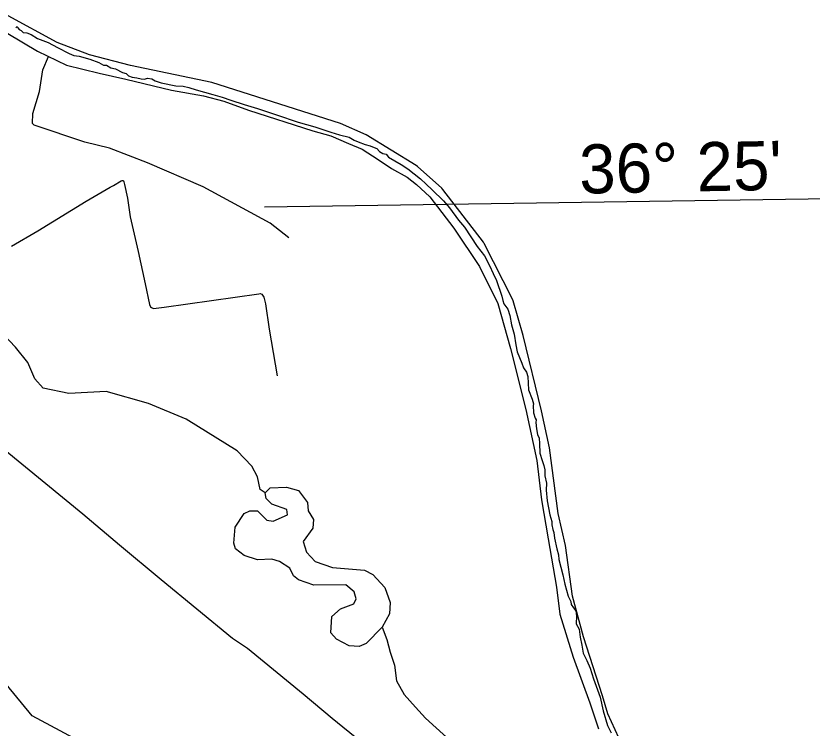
# Model space of a CAD drawing. Extents: x 2290615 to 2522933, y 819489 to 1012715.
# Drawn here: x 2420335 to 2430887, y 966477 to 975912 of the extents above; entities that cross this region are included whole.
import ezdxf

# ---------------------------------------------------------------- set-up
doc = ezdxf.new("R2010")
doc.units = 0
for name, color, linetype in [('Exist Boundary Political CountyLine', 7, 'Continuous'), ('Exist Hydrographic Creek Single Shore', 7, 'Continuous'), ('Exist Hydrographic Misc Water Feature', 7, 'Continuous'), ('Exist Hydrographic Pond Under 1500 Sq Ft', 7, 'Continuous'), ('Exist Hydrographic River Shore', 7, 'Continuous'), ('Exist Road Non-System Type 51', 7, 'Continuous'), ('Map Preparation Longitude Latitude Label', 7, 'Continuous'), ('Map Preparation Longitude Latitude Lines', 7, 'Continuous')]:
    doc.layers.add(name, color=color, linetype=linetype)

msp = doc.modelspace()

# ---------------------------------------------------------------- linework, layer by layer
at = {"layer": 'Exist Boundary Political CountyLine'}
for points in [[(2420334, 975754), (2420351, 975773), (2420361, 975754), (2420377, 975732), (2420404, 975717), (2420429, 975693), (2420480, 975687), (2420535, 975664), (2420619, 975615), (2420763, 975561), (2420886, 975496), (2421040, 975416), (2421102, 975389), (2421174, 975379), (2421313, 975338), (2421434, 975296), (2421496, 975262), (2421537, 975259), (2421592, 975223), (2421656, 975210), (2421748, 975161), (2421796, 975149), (2421826, 975118), (2421876, 975103), (2421935, 975091), (2421993, 975077), (2422040, 975075), (2422079, 975087), (2422136, 975077), (2422181, 975054), (2422259, 975025), (2422456, 974988), (2422551, 974982), (2422625, 974966), (2422723, 974931), (2422943, 974873), (2423068, 974836), (2423185, 974797), (2423360, 974740), (2423538, 974684), (2423788, 974604)], [(2423788, 974604), (2424074, 974504), (2424295, 974444), (2424507, 974372), (2424622, 974339), (2424753, 974305), (2424819, 974266), (2424872, 974245), (2424962, 974210), (2425028, 974190), (2425084, 974171), (2425118, 974155), (2425153, 974118), (2425198, 974091), (2425240, 974079), (2425272, 974040), (2425359, 973992), (2425439, 973945), (2425529, 973886), (2425697, 973756), (2425771, 973682), (2425851, 973610), (2426003, 973461), (2426083, 973368), (2426200, 973208), (2426280, 973115), (2426448, 972859), (2426545, 972734), (2426611, 972604), (2426662, 972501), (2426703, 972405), (2426777, 972200), (2426787, 972144), (2426803, 972099), (2426855, 972027), (2426881, 971945), (2426902, 971820), (2426939, 971694), (2426962, 971553), (2426978, 971460), (2427011, 971386), (2427042, 971312), (2427062, 971251), (2427103, 971191), (2427118, 971134), (2427130, 970957), (2427175, 970836), (2427193, 970774), (2427189, 970752), (2427193, 970653), (2427216, 970581), (2427230, 970559), (2427224, 970524), (2427235, 970442), (2427249, 970366), (2427269, 970316), (2427274, 970249), (2427278, 970121), (2427310, 970021), (2427333, 969955), (2427347, 969899), (2427345, 969819), (2427366, 969723), (2427364, 969628), (2427376, 969489), (2427413, 969302), (2427438, 969212), (2427438, 969170), (2427452, 969107), (2427464, 969068), (2427471, 968992), (2427505, 968850), (2427526, 968772), (2427530, 968710), (2427583, 968509), (2427608, 968384), (2427655, 968226), (2427690, 968152), (2427696, 968115), (2427725, 968070), (2427754, 968029), (2427764, 967959), (2427760, 967856), (2427801, 967788), (2427815, 967682), (2427834, 967575), (2427854, 967468), (2427902, 967374), (2427945, 967271), (2427988, 967131), (2428045, 966985), (2428078, 966885), (2428117, 966704), (2428177, 966509), (2428226, 966412)]]:
    msp.add_lwpolyline(points, dxfattribs=at)
at = {"layer": 'Exist Hydrographic Creek Single Shore'}
msp.add_lwpolyline([(2421348, 966209), (2420550, 966639), (2420101, 967182)], dxfattribs=at)
at = {"layer": 'Exist Hydrographic Misc Water Feature'}
for points in [[(2423950, 972971), (2423705, 973168), (2422815, 973647), (2422077, 973968), (2421574, 974160), (2421248, 974239), (2420578, 974464), (2420553, 974489), (2420559, 974621), (2420647, 974913), (2420692, 975198), (2420768, 975375)], [(2423640, 969593), (2423573, 969640), (2423537, 969806), (2423460, 969947), (2423266, 970152), (2422593, 970568), (2422090, 970777), (2421529, 970935), (2421038, 970911), (2420695, 970982), (2420585, 971106), (2420491, 971322), (2420329, 971525), (2420168, 971690), (2419874, 971878), (2419414, 972030), (2418738, 972094), (2418294, 972246), (2417832, 972483), (2416845, 973359)], [(2425191, 967815), (2425249, 967649), (2425297, 967482), (2425352, 967312), (2425380, 967101), (2425481, 966922), (2425631, 966754), (2425765, 966610), (2425904, 966481), (2426134, 966272)]]:
    msp.add_lwpolyline(points, dxfattribs=at)
at = {"layer": 'Exist Hydrographic Pond Under 1500 Sq Ft'}
for points in [[(2425191, 967815), (2424977, 967596), (2424886, 967559), (2424753, 967567), (2424585, 967655), (2424509, 967738), (2424522, 967955), (2424638, 968055), (2424812, 968124), (2424844, 968191), (2424818, 968282), (2424708, 968373), (2424283, 968369), (2424082, 968439), (2424015, 968496), (2423963, 968595), (2423828, 968685), (2423728, 968717), (2423537, 968706), (2423361, 968764), (2423243, 968851), (2423225, 968926), (2423239, 969137), (2423361, 969322), (2423436, 969355), (2423535, 969356), (2423662, 969233), (2423746, 969217), (2423936, 969303), (2423927, 969372), (2423726, 969442), (2423650, 969518), (2423640, 969593)], [(2423640, 969593), (2423706, 969658), (2423923, 969670), (2424081, 969624), (2424200, 969465), (2424210, 969357), (2424279, 969242), (2424272, 969127), (2424141, 968950), (2424185, 968808), (2424303, 968685), (2424530, 968605), (2424955, 968570), (2425064, 968512), (2425225, 968338), (2425295, 968141), (2425288, 967990), (2425191, 967815)]]:
    msp.add_lwpolyline(points, dxfattribs=at)
at = {"layer": 'Exist Hydrographic River Shore'}
for points in [[(2427711, 968223), (2427619, 968898), (2427521, 969319), (2427409, 970192), (2427300, 970678), (2427060, 971677), (2426927, 972137), (2426918, 972158), (2426541, 972895), (2426530, 972913), (2425995, 973613), (2425980, 973629), (2425659, 973918), (2425641, 973931), (2424977, 974338), (2424636, 974489), (2422933, 975028), (2421854, 975256), (2421311, 975395), (2420880, 975559), (2420232, 975912)], [(2420226, 975678), (2420620, 975444), (2421006, 975262), (2421436, 975153), (2421793, 975073), (2422397, 974927), (2422820, 974854), (2423089, 974781), (2423417, 974665), (2424269, 974388), (2424510, 974322), (2424743, 974220), (2424925, 974147), (2425136, 974009), (2425311, 973892), (2425522, 973776), (2425646, 973681), (2425821, 973514), (2426138, 973102), (2426480, 972592), (2426720, 972104), (2426888, 971506), (2427092, 970697), (2427238, 970020), (2427303, 969502), (2427391, 968985), (2427500, 968344), (2427544, 967987), (2427722, 967415), (2427941, 966810), (2428057, 966467)], [(2428373, 966241), (2428179, 966665), (2428111, 966905), (2427858, 967685), (2427711, 968223)]]:
    msp.add_lwpolyline(points, dxfattribs=at)
at = {"layer": 'Exist Road Non-System Type 51'}
for points in [[(2424900, 966298), (2424524, 966602), (2424141, 966926), (2423402, 967530), (2423205, 967666), (2422260, 968440), (2421708, 968899), (2421220, 969311), (2419916, 970375), (2419142, 971005), (2418998, 971117), (2418963, 971144), (2418931, 971176), (2418896, 971225), (2418870, 971263), (2418809, 971374), (2418633, 971682), (2418353, 972178), (2416850, 974819)], [(2420275, 972863), (2420626, 973067), (2421265, 973459), (2421583, 973644), (2421626, 973665), (2421730, 973726), (2421741, 973732), (2421753, 973732), (2421761, 973726), (2421767, 973712), (2421774, 973681), (2421812, 973499), (2421851, 973249), (2421954, 972792), (2422046, 972362), (2422106, 972087), (2422117, 972059), (2422131, 972047), (2422159, 972037), (2422299, 972053), (2423556, 972230), (2423572, 972234), (2423592, 972228), (2423604, 972214), (2423621, 972185), (2423642, 972097), (2423691, 971762), (2423796, 971143)]]:
    msp.add_lwpolyline(points, dxfattribs=at)
at = {"layer": 'Map Preparation Longitude Latitude Lines'}
msp.add_line((2423628, 973382), (2432082, 973506), dxfattribs=at)

# ---------------------------------------------------------------- texts
at = {"layer": 'Map Preparation Longitude Latitude Label'}
msp.add_text("36° 25'", height=650, rotation=1.1095, dxfattribs=at).set_placement((2427806, 973557))

doc.saveas('drawing.dxf')
